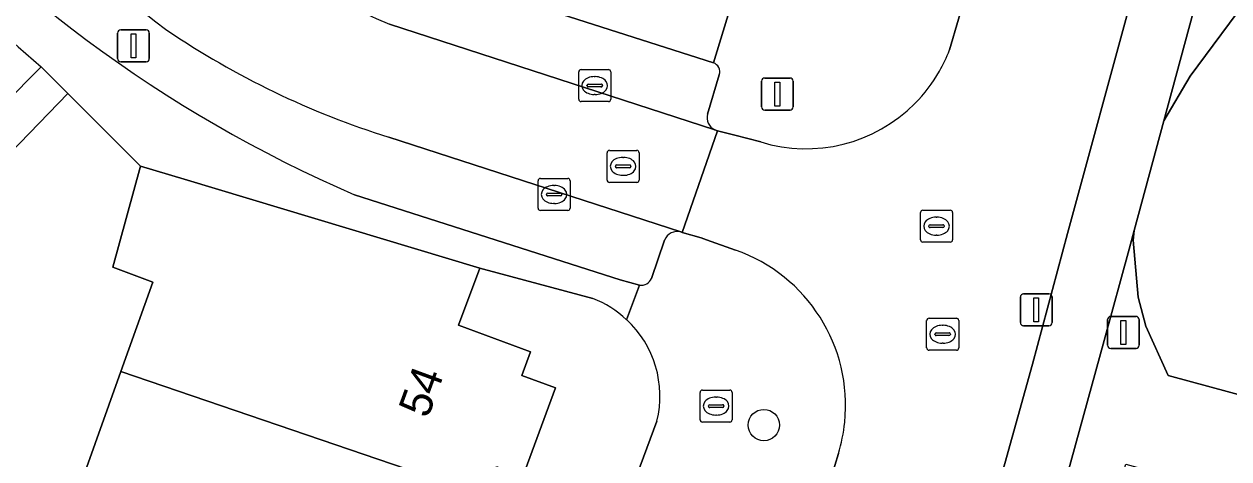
# Model space of a CAD drawing. Extents: x 162542 to 163147, y 380779 to 381521.
# Drawn here: x 163054.79 to 163092.41, y 381007.5 to 381021.08 of the extents above; entities that cross this region are included whole.
import ezdxf

# ---------------------------------------------------------------- set-up
doc = ezdxf.new("R2010")
doc.units = 0
for name, color, linetype in [('IMGEO_Berm_groen', 7, 'Continuous'), ('IMGEO_Boom', 7, 'Continuous'), ('IMGEO_Brandkraan', 7, 'Continuous'), ('IMGEO_Erf', 7, 'Continuous'), ('IMGEO_Kolk', 7, 'Continuous'), ('IMGEO_Lichtmast', 7, 'Continuous'), ('IMGEO_Muur', 7, 'Continuous'), ('IMGEO_Pand', 7, 'Continuous'), ('IMGEO_Pand_nummerreeks', 7, 'Continuous'), ('IMGEO_Parkeervlak_open', 7, 'Continuous'), ('IMGEO_Rijbaan_lokaal_open', 7, 'Continuous'), ('IMGEO_Rioolput', 7, 'Continuous'), ('IMGEO_Voetpad_open', 7, 'Continuous')]:
    doc.layers.add(name, color=color, linetype=linetype)

msp = doc.modelspace()

# ---------------------------------------------------------------- linework, layer by layer
at = {"layer": 'IMGEO_Berm_groen'}
for points in [[(163109.3, 381087.086), (163093.379, 381029.068), (163091.294, 381021.437), (163090.379, 381018.056), (163091.195, 381019.449), (163095.086, 381024.701), (163097.994, 381027.705), (163100.091, 381030.633), (163101.545, 381033.297), (163102.955, 381036.558), (163113.57, 381075.334)], [(163119.028, 381077.818), (163119.528, 381080.672), (163115.4, 381081.696), (163115.317, 381081.716), (163113.57, 381075.334), (163102.955, 381036.558), (163101.545, 381033.297), (163100.091, 381030.633), (163097.994, 381027.705), (163095.086, 381024.701), (163091.195, 381019.449), (163090.379, 381018.056), (163089.453, 381014.635), (163089.416, 381014.332), (163089.57, 381012.554), (163089.809, 381011.641), (163090.516, 381010.104), (163095.768, 381008.68)], [(163074.43, 380965.619), (163074.1, 380966.465), (163073.95, 380967.815), (163074.225, 380969.146), (163074.714, 380970.08), (163079.391, 380979.871), (163082.225, 380986.346), (163084.894, 380992.933), (163086.964, 381000), (163089.194, 381007.335), (163094.981, 381005.761), (163095.768, 381008.68), (163090.516, 381010.104), (163089.809, 381011.641), (163089.57, 381012.554), (163089.416, 381014.332), (163089.453, 381014.635), (163089.294, 381014.047), (163088.512, 381011.194), (163087.092, 381006.049)]]:
    msp.add_lwpolyline(points, dxfattribs=at)
at = {"layer": 'IMGEO_Boom'}
msp.add_circle((163077.888, 381008.559), 0.489, dxfattribs=at)
at = {"layer": 'IMGEO_Brandkraan'}
for p, q in [((163075.971, 381009.651), (163076.823, 381009.651)), ((163075.896, 381008.725), (163075.896, 381009.577)), ((163076.384, 381009.431), (163076.409, 381009.431)), ((163076.897, 381009.577), (163076.897, 381008.725)), ((163076.155, 381009.145), (163076.155, 381009.157)), ((163076.593, 381009.108), (163076.195, 381009.108)), ((163076.198, 381009.194), (163076.596, 381009.194)), ((163076.639, 381009.157), (163076.639, 381009.145)), ((163076.823, 381008.651), (163075.971, 381008.651)), ((163076.407, 381008.871), (163076.382, 381008.871))]:
    msp.add_line(p, q, dxfattribs=at)
for points in [[(163075.971, 381009.651), (163076.823, 381009.651)], [(163075.896, 381008.725), (163075.896, 381009.577)], [(163076.897, 381009.577), (163076.897, 381008.725)], [(163076.823, 381008.651), (163075.971, 381008.651)]]:
    msp.add_lwpolyline(points, dxfattribs=at)
for centre, radius, start, end in [((163075.973, 381009.575), 0.0765, 91.552, 178.448), ((163075.973, 381009.575), 0.0765, 91.552, 178.448), ((163076.821, 381009.575), 0.0765, 1.552, 88.448), ((163076.821, 381009.575), 0.0765, 1.552, 88.448), ((163076.195, 381009.154), 0.0403, 85.8775, 175.7526), ((163076.192, 381009.144), 0.0366, 178.938, 274.7102), ((163076.596, 381009.151), 0.043, 264.8664, 352.4533), ((163076.6, 381009.156), 0.0386, 1.7309, 96.639), ((163075.973, 381008.727), 0.0765, 181.552, 268.448), ((163075.973, 381008.727), 0.0765, 181.552, 268.448), ((163076.821, 381008.727), 0.0765, 271.552, 358.448), ((163076.821, 381008.727), 0.0765, 271.552, 358.448)]:
    msp.add_arc(centre, radius, start, end, dxfattribs=at)
for centre, major_axis, ratio, start_param, end_param in [((163076.383, 381009.151), (-0.387, 0.002), 0.722429, 4.712389, 7.853982), ((163076.408, 381009.151), (-0.39, 0.002), 0.717154, 1.570796, 4.712389)]:
    msp.add_ellipse(centre, major_axis=major_axis, ratio=ratio, start_param=start_param, end_param=end_param, dxfattribs=at)
at = {"layer": 'IMGEO_Erf'}
for points in [[(163055.826, 381004.685), (163057.81, 381010.232), (163058.809, 381013.023), (163057.556, 381013.484), (163058.425, 381016.641), (163056.155, 381018.907), (163050.723, 381013.3), (163052.312, 381011.681), (163048.975, 381008.405), (163045.839, 381005.327)], [(163072.548, 381012.505), (163069.135, 381013.428), (163069.013, 381013.461), (163068.355, 381011.673), (163070.605, 381010.846), (163070.334, 381010.108), (163071.38, 381009.724), (163070.362, 381006.956)], [(163065.476, 380986.302), (163071.327, 381000), (163074.549, 381008.679)]]:
    msp.add_lwpolyline(points, dxfattribs=at)
for centre, radius, start, end in [((163071.378, 381009.457), 3.265, 47.0818, 68.9955), ((163071.377, 381009.457), 3.266, 346.226, 47.0829)]:
    msp.add_arc(centre, radius, start, end, dxfattribs=at)
at = {"layer": 'IMGEO_Kolk'}
for p, q in [((163072.105, 381018.729), (163072.105, 381019.581)), ((163072.18, 381019.655), (163073.032, 381019.655)), ((163072.593, 381019.435), (163072.618, 381019.435)), ((163073.106, 381019.581), (163073.106, 381018.729)), ((163072.364, 381019.149), (163072.364, 381019.161)), ((163072.802, 381019.112), (163072.404, 381019.112)), ((163072.407, 381019.198), (163072.805, 381019.198)), ((163072.848, 381019.161), (163072.848, 381019.149)), ((163072.616, 381018.875), (163072.591, 381018.875)), ((163073.032, 381018.655), (163072.18, 381018.655)), ((163070.837, 381015.331), (163070.837, 381016.183)), ((163070.912, 381016.257), (163071.764, 381016.257)), ((163071.325, 381016.037), (163071.35, 381016.037)), ((163071.838, 381016.183), (163071.838, 381015.331)), ((163071.096, 381015.751), (163071.096, 381015.763)), ((163071.534, 381015.714), (163071.136, 381015.714)), ((163071.139, 381015.8), (163071.537, 381015.8)), ((163071.58, 381015.763), (163071.58, 381015.751)), ((163071.348, 381015.477), (163071.323, 381015.477)), ((163071.764, 381015.257), (163070.912, 381015.257))]:
    msp.add_line(p, q, dxfattribs=at)
for points in [[(163072.105, 381018.729), (163072.105, 381019.581)], [(163072.18, 381019.655), (163073.032, 381019.655)], [(163073.106, 381019.581), (163073.106, 381018.729)], [(163073.032, 381018.655), (163072.18, 381018.655)], [(163070.837, 381015.331), (163070.837, 381016.183)], [(163070.912, 381016.257), (163071.764, 381016.257)], [(163071.838, 381016.183), (163071.838, 381015.331)], [(163071.764, 381015.257), (163070.912, 381015.257)]]:
    msp.add_lwpolyline(points, dxfattribs=at)
for centre, radius, start, end in [((163072.182, 381019.579), 0.0765, 91.552, 178.448), ((163072.182, 381019.579), 0.0765, 91.552, 178.448), ((163073.03, 381019.579), 0.0765, 1.552, 88.448), ((163073.03, 381019.579), 0.0765, 1.552, 88.448), ((163072.404, 381019.158), 0.0403, 85.8775, 175.7526), ((163072.401, 381019.148), 0.0366, 178.938, 274.7102), ((163072.805, 381019.155), 0.043, 264.8664, 352.4533), ((163072.809, 381019.16), 0.0386, 1.7309, 96.639), ((163072.182, 381018.731), 0.0765, 181.552, 268.448), ((163072.182, 381018.731), 0.0765, 181.552, 268.448), ((163073.03, 381018.731), 0.0765, 271.552, 358.448), ((163073.03, 381018.731), 0.0765, 271.552, 358.448), ((163070.914, 381016.181), 0.0765, 91.552, 178.448), ((163070.914, 381016.181), 0.0765, 91.552, 178.448), ((163071.762, 381016.181), 0.0765, 1.552, 88.448), ((163071.762, 381016.181), 0.0765, 1.552, 88.448), ((163071.136, 381015.76), 0.0403, 85.8775, 175.7526), ((163071.133, 381015.75), 0.0366, 178.938, 274.7102), ((163071.537, 381015.757), 0.043, 264.8664, 352.4533), ((163071.541, 381015.762), 0.0386, 1.7309, 96.639), ((163070.914, 381015.333), 0.0765, 181.552, 268.448), ((163070.914, 381015.333), 0.0765, 181.552, 268.448), ((163071.762, 381015.333), 0.0765, 271.552, 358.448), ((163071.762, 381015.333), 0.0765, 271.552, 358.448)]:
    msp.add_arc(centre, radius, start, end, dxfattribs=at)
for centre, major_axis, ratio, start_param, end_param in [((163072.592, 381019.155), (-0.387, 0.002), 0.722429, 4.712389, 7.853982), ((163072.617, 381019.155), (-0.39, 0.002), 0.717154, 1.570796, 4.712389), ((163071.324, 381015.757), (-0.387, 0.002), 0.722429, 4.712389, 7.853982), ((163071.349, 381015.757), (-0.39, 0.002), 0.717154, 1.570796, 4.712389)]:
    msp.add_ellipse(centre, major_axis=major_axis, ratio=ratio, start_param=start_param, end_param=end_param, dxfattribs=at)
at = {"layer": 'IMGEO_Lichtmast'}
for p, q in [((163057.708, 381019.996), (163057.708, 381020.796)), ((163057.708, 381020.796), (163057.708, 381019.996)), ((163057.808, 381020.896), (163058.598, 381020.896)), ((163058.598, 381020.896), (163057.808, 381020.896)), ((163058.698, 381020.796), (163058.698, 381019.996)), ((163058.698, 381019.996), (163058.698, 381020.796)), ((163058.598, 381019.896), (163057.808, 381019.896)), ((163057.808, 381019.896), (163058.598, 381019.896)), ((163077.813, 381018.492), (163077.813, 381019.292)), ((163077.813, 381019.292), (163077.813, 381018.492)), ((163077.913, 381019.392), (163078.703, 381019.392)), ((163078.703, 381019.392), (163077.913, 381019.392)), ((163078.803, 381019.292), (163078.803, 381018.492)), ((163078.803, 381018.492), (163078.803, 381019.292)), ((163078.703, 381018.392), (163077.913, 381018.392)), ((163077.913, 381018.392), (163078.703, 381018.392)), ((163085.997, 381012.656), (163086.787, 381012.656)), ((163086.787, 381012.656), (163085.997, 381012.656)), ((163085.897, 381011.756), (163085.897, 381012.556)), ((163085.897, 381012.556), (163085.897, 381011.756)), ((163086.887, 381012.556), (163086.887, 381011.756)), ((163086.887, 381011.756), (163086.887, 381012.556)), ((163088.718, 381011.95), (163089.508, 381011.95)), ((163089.508, 381011.95), (163088.718, 381011.95)), ((163086.787, 381011.656), (163085.997, 381011.656)), ((163085.997, 381011.656), (163086.787, 381011.656)), ((163088.618, 381011.05), (163088.618, 381011.85)), ((163088.618, 381011.85), (163088.618, 381011.05)), ((163089.608, 381011.85), (163089.608, 381011.05)), ((163089.608, 381011.05), (163089.608, 381011.85)), ((163089.508, 381010.95), (163088.718, 381010.95)), ((163088.718, 381010.95), (163089.508, 381010.95))]:
    msp.add_line(p, q, dxfattribs=at)
for points in [[(163058.128, 381020.771), (163058.278, 381020.771), (163058.278, 381020.021), (163058.128, 381020.021), (163058.128, 381020.771)], [(163078.233, 381019.267), (163078.383, 381019.267), (163078.383, 381018.517), (163078.233, 381018.517), (163078.233, 381019.267)], [(163086.317, 381012.531), (163086.467, 381012.531), (163086.467, 381011.781), (163086.317, 381011.781), (163086.317, 381012.531)], [(163089.038, 381011.825), (163089.188, 381011.825), (163089.188, 381011.075), (163089.038, 381011.075), (163089.038, 381011.825)]]:
    msp.add_lwpolyline(points, dxfattribs=at)
for centre, start, end in [((163057.808, 381020.796), 90, 180), ((163057.808, 381020.796), 90, 180), ((163058.598, 381020.796), 0, 90), ((163058.598, 381020.796), 360, 90), ((163057.808, 381019.996), 180, 270), ((163057.808, 381019.996), 180, 270), ((163058.598, 381019.996), 270, 0), ((163058.598, 381019.996), 270, 0), ((163077.913, 381019.292), 90, 180), ((163077.913, 381019.292), 90, 180), ((163078.703, 381019.292), 0, 90), ((163078.703, 381019.292), 360, 90), ((163077.913, 381018.492), 180, 270), ((163077.913, 381018.492), 180, 270), ((163078.703, 381018.492), 270, 0), ((163078.703, 381018.492), 270, 0), ((163085.997, 381012.556), 90, 180), ((163085.997, 381012.556), 90, 180), ((163086.787, 381012.556), 0, 90), ((163086.787, 381012.556), 360, 90), ((163088.718, 381011.85), 90, 180), ((163088.718, 381011.85), 90, 180), ((163089.508, 381011.85), 0, 90), ((163089.508, 381011.85), 360, 90), ((163085.997, 381011.756), 180, 270), ((163085.997, 381011.756), 180, 270), ((163086.787, 381011.756), 270, 0), ((163086.787, 381011.756), 270, 0), ((163088.718, 381011.05), 180, 270), ((163088.718, 381011.05), 180, 270), ((163089.508, 381011.05), 270, 0), ((163089.508, 381011.05), 270, 0)]:
    msp.add_arc(centre, 0.1, start, end, dxfattribs=at)
at = {"layer": 'IMGEO_Muur'}
msp.add_lwpolyline([(163058.425, 381016.641), (163056.155, 381018.907)], dxfattribs=at)
at = {"layer": 'IMGEO_Pand'}
msp.add_lwpolyline([(163051.662, 381023.232), (163045.584, 381017.531), (163045.843, 381017.254), (163047.457, 381015.53), (163045.945, 381013.877), (163045.119, 381012.974), (163046.868, 381011.259), (163051.804, 381016.199), (163055.32, 381019.741)], dxfattribs=at)
for points in [[(163068.355, 381011.673), (163069.013, 381013.461), (163059.788, 381016.232), (163058.425, 381016.641), (163057.556, 381013.484), (163058.809, 381013.023), (163057.81, 381010.232), (163068.518, 381006.576), (163069.221, 381006.408), (163069.534, 381007.26), (163070.362, 381006.956), (163071.38, 381009.724), (163070.334, 381010.108), (163070.605, 381010.846)], [(163055.826, 381004.685), (163066.554, 381001.07), (163066.867, 381001.922), (163067.682, 381001.622), (163068.668, 381004.305), (163067.8, 381004.624), (163068.518, 381006.576), (163057.81, 381010.232)]]:
    msp.add_lwpolyline(points, close=True, dxfattribs=at)
msp.add_arc((163086.478, 381056.051), 47.846, 223.3092, 229.3672, dxfattribs=at)
at = {"layer": 'IMGEO_Parkeervlak_open'}
for points in [[(163107.568, 381088.303), (163098.85, 381056.569), (163093.215, 381036.056), (163091.439, 381029.59), (163089.373, 381021.916), (163087.365, 381014.541), (163086.271, 381010.462), (163085.179, 381006.534), (163084.668, 381004.939)], [(163087.092, 381006.049), (163088.512, 381011.194), (163089.294, 381014.047), (163089.453, 381014.635), (163090.379, 381018.056), (163091.294, 381021.437), (163093.379, 381029.068), (163109.3, 381087.086)], [(163076.311, 381019.863), (163066.831, 381022.9)], [(163066.198, 381021.075), (163076.358, 381017.775)], [(163076.128, 381018.267), (163076.494, 381019.496)], [(163075.29, 381014.59), (163066.18, 381017.547)], [(163065.109, 381015.747), (163073.398, 381013.088), (163074.007, 381012.924)], [(163074.379, 381013.136), (163074.789, 381014.333)]]:
    msp.add_lwpolyline(points, dxfattribs=at)
for centre, radius, start, end in [((163081.644, 381054.027), 41.699, 193.8786, 246.6377), ((163087.428, 381058.417), 46.931, 214.2394, 233.0996), ((163077.641, 381048.539), 29.753, 219.7527, 247.3802), ((163074.034, 381042.707), 26.358, 235.8787, 252.6631), ((163076.232, 381019.594), 0.28, 339.4531, 73.552), ((163076.527, 381018.154), 0.415, 164.2055, 245.9047), ((163075.187, 381014.175), 0.428, 76.0152, 158.2981), ((163074.053, 381013.275), 0.354, 262.469, 336.888)]:
    msp.add_arc(centre, radius, start, end, dxfattribs=at)
at = {"layer": 'IMGEO_Rijbaan_lokaal_open'}
for points in [[(163089.373, 381021.916), (163084.559, 381023.291), (163084.522, 381023.155), (163083.684, 381020.268)], [(163080.215, 381007.669), (163079.872, 381006.55), (163084.668, 381004.939), (163085.179, 381006.534), (163086.271, 381010.462), (163087.365, 381014.541), (163089.373, 381021.916)], [(163066.18, 381017.547), (163075.29, 381014.59), (163075.34, 381014.574), (163076.443, 381017.747), (163076.358, 381017.775), (163066.198, 381021.075)], [(163077.789, 381017.396), (163076.984, 381017.606), (163076.443, 381017.747), (163075.34, 381014.574), (163075.933, 381014.401), (163076.094, 381014.344), (163077.006, 381014.021)]]:
    msp.add_lwpolyline(points, dxfattribs=at)
for centre, radius, start, end in [((163087.428, 381058.417), 46.931, 214.2394, 233.0996), ((163077.641, 381048.539), 29.753, 219.7527, 247.3802), ((163074.034, 381042.707), 26.358, 235.8787, 252.6631), ((163079.133, 381022.02), 4.876, 330.2987, 338.9422), ((163079.289, 381021.913), 4.688, 314.9339, 330.4958), ((163079.2, 381021.989), 4.805, 252.9213, 315.0447), ((163075.297, 381009.171), 5.142, 354.1044, 70.5895), ((163075.289, 381009.172), 5.15, 343.0291, 354.1022)]:
    msp.add_arc(centre, radius, start, end, dxfattribs=at)
at = {"layer": 'IMGEO_Rioolput'}
for p, q in [((163072.991, 381016.208), (163072.991, 381017.06)), ((163073.066, 381017.134), (163073.918, 381017.134)), ((163073.479, 381016.914), (163073.504, 381016.914)), ((163073.992, 381017.06), (163073.992, 381016.208)), ((163073.25, 381016.628), (163073.25, 381016.64)), ((163073.688, 381016.591), (163073.29, 381016.591)), ((163073.293, 381016.677), (163073.691, 381016.677)), ((163073.734, 381016.64), (163073.734, 381016.628)), ((163073.918, 381016.134), (163073.066, 381016.134)), ((163073.502, 381016.354), (163073.477, 381016.354)), ((163082.777, 381014.341), (163082.777, 381015.193)), ((163082.852, 381015.267), (163083.704, 381015.267)), ((163083.265, 381015.047), (163083.29, 381015.047)), ((163083.778, 381015.193), (163083.778, 381014.341)), ((163083.036, 381014.761), (163083.036, 381014.773)), ((163083.474, 381014.724), (163083.076, 381014.724)), ((163083.079, 381014.81), (163083.477, 381014.81)), ((163083.52, 381014.773), (163083.52, 381014.761)), ((163083.704, 381014.267), (163082.852, 381014.267)), ((163083.288, 381014.487), (163083.263, 381014.487)), ((163083.045, 381011.893), (163083.897, 381011.893)), ((163082.97, 381010.967), (163082.97, 381011.819)), ((163083.458, 381011.673), (163083.483, 381011.673)), ((163083.971, 381011.819), (163083.971, 381010.967)), ((163083.229, 381011.387), (163083.229, 381011.399)), ((163083.667, 381011.35), (163083.269, 381011.35)), ((163083.272, 381011.436), (163083.67, 381011.436)), ((163083.713, 381011.399), (163083.713, 381011.387)), ((163083.897, 381010.893), (163083.045, 381010.893)), ((163083.481, 381011.113), (163083.456, 381011.113))]:
    msp.add_line(p, q, dxfattribs=at)
for points in [[(163072.991, 381016.208), (163072.991, 381017.06)], [(163073.066, 381017.134), (163073.918, 381017.134)], [(163073.992, 381017.06), (163073.992, 381016.208)], [(163073.918, 381016.134), (163073.066, 381016.134)], [(163082.777, 381014.341), (163082.777, 381015.193)], [(163082.852, 381015.267), (163083.704, 381015.267)], [(163083.778, 381015.193), (163083.778, 381014.341)], [(163083.704, 381014.267), (163082.852, 381014.267)], [(163083.045, 381011.893), (163083.897, 381011.893)], [(163082.97, 381010.967), (163082.97, 381011.819)], [(163083.971, 381011.819), (163083.971, 381010.967)], [(163083.897, 381010.893), (163083.045, 381010.893)]]:
    msp.add_lwpolyline(points, dxfattribs=at)
for centre, radius, start, end in [((163073.068, 381017.058), 0.0765, 91.552, 178.448), ((163073.068, 381017.058), 0.0765, 91.552, 178.448), ((163073.916, 381017.058), 0.0765, 1.552, 88.448), ((163073.916, 381017.058), 0.0765, 1.552, 88.448), ((163073.29, 381016.637), 0.0403, 85.8775, 175.7526), ((163073.287, 381016.627), 0.0366, 178.938, 274.7102), ((163073.691, 381016.634), 0.043, 264.8664, 352.4533), ((163073.695, 381016.639), 0.0386, 1.7309, 96.639), ((163073.068, 381016.21), 0.0765, 181.552, 268.448), ((163073.068, 381016.21), 0.0765, 181.552, 268.448), ((163073.916, 381016.21), 0.0765, 271.552, 358.448), ((163073.916, 381016.21), 0.0765, 271.552, 358.448), ((163082.854, 381015.191), 0.0765, 91.552, 178.448), ((163082.854, 381015.191), 0.0765, 91.552, 178.448), ((163083.702, 381015.191), 0.0765, 1.552, 88.448), ((163083.702, 381015.191), 0.0765, 1.552, 88.448), ((163083.076, 381014.77), 0.0403, 85.8775, 175.7526), ((163083.073, 381014.76), 0.0366, 178.938, 274.7102), ((163083.477, 381014.767), 0.043, 264.8664, 352.4533), ((163083.481, 381014.772), 0.0386, 1.7309, 96.639), ((163082.854, 381014.343), 0.0765, 181.552, 268.448), ((163082.854, 381014.343), 0.0765, 181.552, 268.448), ((163083.702, 381014.343), 0.0765, 271.552, 358.448), ((163083.702, 381014.343), 0.0765, 271.552, 358.448), ((163083.047, 381011.817), 0.0765, 91.552, 178.448), ((163083.047, 381011.817), 0.0765, 91.552, 178.448), ((163083.895, 381011.817), 0.0765, 1.552, 88.448), ((163083.895, 381011.817), 0.0765, 1.552, 88.448), ((163083.269, 381011.396), 0.0403, 85.8775, 175.7526), ((163083.266, 381011.386), 0.0366, 178.938, 274.7102), ((163083.67, 381011.393), 0.043, 264.8664, 352.4533), ((163083.674, 381011.398), 0.0386, 1.7309, 96.639), ((163083.047, 381010.969), 0.0765, 181.552, 268.448), ((163083.047, 381010.969), 0.0765, 181.552, 268.448), ((163083.895, 381010.969), 0.0765, 271.552, 358.448), ((163083.895, 381010.969), 0.0765, 271.552, 358.448)]:
    msp.add_arc(centre, radius, start, end, dxfattribs=at)
for centre, major_axis, ratio, start_param, end_param in [((163073.478, 381016.634), (-0.387, 0.002), 0.722429, 4.712389, 7.853982), ((163073.503, 381016.634), (-0.39, 0.002), 0.717154, 1.570796, 4.712389), ((163083.264, 381014.767), (-0.387, 0.002), 0.722429, 4.712389, 7.853982), ((163083.289, 381014.767), (-0.39, 0.002), 0.717154, 1.570796, 4.712389), ((163083.457, 381011.393), (-0.387, 0.002), 0.722429, 4.712389, 7.853982), ((163083.482, 381011.393), (-0.39, 0.002), 0.717154, 1.570796, 4.712389)]:
    msp.add_ellipse(centre, major_axis=major_axis, ratio=ratio, start_param=start_param, end_param=end_param, dxfattribs=at)
at = {"layer": 'IMGEO_Voetpad_open'}
for points in [[(163066.831, 381022.9), (163076.311, 381019.863), (163077.265, 381022.975)], [(163077.265, 381022.975), (163076.311, 381019.863)], [(163083.684, 381020.268), (163084.522, 381023.155)], [(163023.794, 380965.142), (163029.387, 380966.638), (163035.747, 380975.173), (163034.474, 380979.827), (163033.279, 380984.186), (163032.436, 380987.262), (163030.689, 380993.632), (163031.592, 380994.529), (163034.728, 380997.597), (163037.888, 381000.699), (163041.011, 381003.766), (163044.25, 381006.946), (163047.385, 381010.024), (163050.723, 381013.3), (163056.155, 381018.907), (163055.32, 381019.741), (163051.804, 381016.199), (163046.868, 381011.259), (163034.174, 380998.521), (163030.972, 380995.529), (163029.775, 380995.989), (163027.94, 381003.837), (163026.84, 381008.539)], [(163055.32, 381019.741), (163056.155, 381018.907), (163058.425, 381016.641), (163059.788, 381016.232), (163069.013, 381013.461), (163069.135, 381013.428), (163072.548, 381012.505)], [(163076.494, 381019.496), (163076.128, 381018.267)], [(163076.358, 381017.775), (163076.443, 381017.747), (163076.984, 381017.606), (163077.789, 381017.396)], [(163073.601, 381011.848), (163074.007, 381012.924), (163073.398, 381013.088), (163065.109, 381015.747)], [(163077.006, 381014.021), (163076.094, 381014.344), (163075.933, 381014.401), (163075.34, 381014.574), (163075.29, 381014.59)], [(163074.789, 381014.333), (163074.379, 381013.136)], [(163074.007, 381012.924), (163073.601, 381011.848)], [(163074.549, 381008.679), (163071.327, 381000), (163065.476, 380986.302)], [(163079.779, 381006.247), (163079.872, 381006.55), (163080.215, 381007.669)]]:
    msp.add_lwpolyline(points, dxfattribs=at)
for centre, radius, start, end in [((163081.644, 381054.027), 41.699, 193.8786, 246.6377), ((163086.478, 381056.051), 47.846, 223.3092, 229.3672), ((163079.133, 381022.02), 4.876, 330.2987, 338.9422), ((163076.232, 381019.594), 0.28, 339.4531, 73.552), ((163079.289, 381021.913), 4.688, 314.9339, 330.4958), ((163079.2, 381021.989), 4.805, 252.9213, 315.0447), ((163076.527, 381018.154), 0.415, 164.2055, 245.9047), ((163075.187, 381014.175), 0.428, 76.0152, 158.2981), ((163075.297, 381009.171), 5.142, 354.1044, 70.5895), ((163074.053, 381013.275), 0.354, 262.469, 336.888), ((163071.378, 381009.457), 3.265, 47.0818, 68.9955), ((163071.377, 381009.457), 3.266, 346.226, 47.0829), ((163075.289, 381009.172), 5.15, 343.0291, 354.1022)]:
    msp.add_arc(centre, radius, start, end, dxfattribs=at)

# ---------------------------------------------------------------- texts
at = {"layer": 'IMGEO_Pand_nummerreeks'}
msp.add_text('54', height=1, rotation=69.8264, dxfattribs=at).set_placement((163067.392, 381008.737))

doc.saveas('drawing.dxf')
